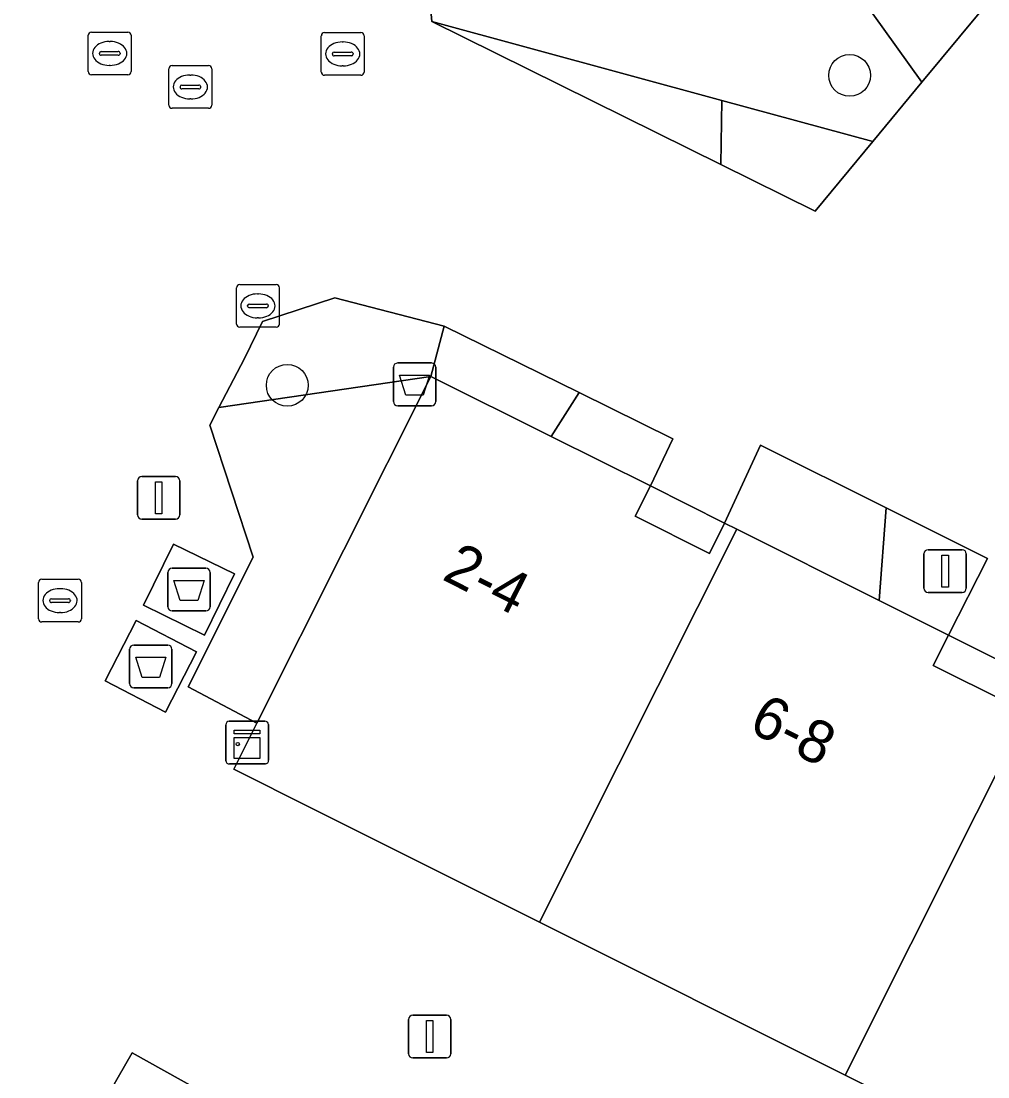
# Model space of a CAD drawing. Extents: x 161087 to 161926, y 382572 to 383873.
# Drawn here: x 161594.37 to 161616.99, y 383057.38 to 383082.11 of the extents above; entities that cross this region are included whole.
import ezdxf

# ---------------------------------------------------------------- set-up
doc = ezdxf.new("R2010")
doc.units = 0
for name, color, linetype in [('IMGEO_Afval_apart_plaats', 7, 'Continuous'), ('IMGEO_Afvalbak', 7, 'Continuous'), ('IMGEO_Boom', 7, 'Continuous'), ('IMGEO_Groenvoorziening', 7, 'Continuous'), ('IMGEO_Kast', 7, 'Continuous'), ('IMGEO_Kolk', 7, 'Continuous'), ('IMGEO_Lichtmast', 7, 'Continuous'), ('IMGEO_Pand', 7, 'Continuous'), ('IMGEO_Pand_nummerreeks', 7, 'Continuous'), ('IMGEO_Rioolput', 7, 'Continuous'), ('IMGEO_Voetgangersgebied_open', 7, 'Continuous'), ('IMGEO_Voetpad_gesloten', 7, 'Continuous')]:
    doc.layers.add(name, color=color, linetype=linetype)

msp = doc.modelspace()

# ---------------------------------------------------------------- linework, layer by layer
at = {"layer": 'IMGEO_Afval_apart_plaats'}
for p, q in [((161597.9, 383069.296), (161598.69, 383069.296)), ((161598.69, 383069.296), (161597.9, 383069.296)), ((161597.8, 383068.396), (161597.8, 383069.196)), ((161597.8, 383069.196), (161597.8, 383068.396)), ((161598.79, 383069.196), (161598.79, 383068.396)), ((161598.79, 383068.396), (161598.79, 383069.196)), ((161598.69, 383068.296), (161597.9, 383068.296)), ((161597.9, 383068.296), (161598.69, 383068.296)), ((161596.906, 383066.597), (161596.906, 383067.397)), ((161596.906, 383067.397), (161596.906, 383066.597)), ((161597.006, 383067.497), (161597.796, 383067.497)), ((161597.796, 383067.497), (161597.006, 383067.497)), ((161597.896, 383067.397), (161597.896, 383066.597)), ((161597.896, 383066.597), (161597.896, 383067.397)), ((161597.796, 383066.497), (161597.006, 383066.497)), ((161597.006, 383066.497), (161597.796, 383066.497))]:
    msp.add_line(p, q, dxfattribs=at)
for points in [[(161597.943, 383069.01), (161598.647, 383069.01), (161598.498, 383068.54), (161598.092, 383068.54), (161597.943, 383069.01)], [(161597.049, 383067.211), (161597.753, 383067.211), (161597.604, 383066.741), (161597.198, 383066.741), (161597.049, 383067.211)]]:
    msp.add_lwpolyline(points, dxfattribs=at)
for centre, start, end in [((161597.9, 383069.196), 90, 180), ((161597.9, 383069.196), 90, 180), ((161598.69, 383069.196), 0, 90), ((161598.69, 383069.196), 360, 90), ((161597.9, 383068.396), 180, 270), ((161597.9, 383068.396), 180, 270), ((161598.69, 383068.396), 270, 0), ((161598.69, 383068.396), 270, 0), ((161597.006, 383067.397), 90, 180), ((161597.006, 383067.397), 90, 180), ((161597.796, 383067.397), 0, 90), ((161597.796, 383067.397), 360, 90), ((161597.006, 383066.597), 180, 270), ((161597.006, 383066.597), 180, 270), ((161597.796, 383066.597), 270, 0), ((161597.796, 383066.597), 270, 0)]:
    msp.add_arc(centre, 0.1, start, end, dxfattribs=at)
at = {"layer": 'IMGEO_Afvalbak'}
for p, q in [((161603.079, 383073.203), (161603.079, 383074.003)), ((161603.079, 383074.003), (161603.079, 383073.203)), ((161603.179, 383074.103), (161603.969, 383074.103)), ((161603.969, 383074.103), (161603.179, 383074.103)), ((161604.069, 383074.003), (161604.069, 383073.203)), ((161604.069, 383073.203), (161604.069, 383074.003)), ((161603.969, 383073.103), (161603.179, 383073.103)), ((161603.179, 383073.103), (161603.969, 383073.103))]:
    msp.add_line(p, q, dxfattribs=at)
msp.add_lwpolyline([(161603.222, 383073.817), (161603.926, 383073.817), (161603.777, 383073.347), (161603.371, 383073.347), (161603.222, 383073.817)], dxfattribs=at)
for centre, start, end in [((161603.179, 383074.003), 90, 180), ((161603.179, 383074.003), 90, 180), ((161603.969, 383074.003), 0, 90), ((161603.969, 383074.003), 360, 90), ((161603.179, 383073.203), 180, 270), ((161603.179, 383073.203), 180, 270), ((161603.969, 383073.203), 270, 0), ((161603.969, 383073.203), 270, 0)]:
    msp.add_arc(centre, 0.1, start, end, dxfattribs=at)
at = {"layer": 'IMGEO_Boom'}
for centre in [(161613.757, 383080.839), (161600.594, 383073.581)]:
    msp.add_circle(centre, 0.489, dxfattribs=at)
at = {"layer": 'IMGEO_Groenvoorziening'}
for points in [[(161610.897, 383087.051), (161603.317, 383089.316), (161603.979, 383082.098), (161610.765, 383080.251), (161614.298, 383079.289), (161615.449, 383080.68), (161613.71, 383083.113)], [(161615.018, 383083.807), (161613.71, 383083.113), (161615.449, 383080.68), (161616.785, 383082.294)], [(161610.765, 383080.251), (161603.979, 383082.098), (161610.742, 383078.749)], [(161614.298, 383079.289), (161610.765, 383080.251), (161610.742, 383078.749), (161612.948, 383077.657)], [(161604.264, 383074.968), (161601.709, 383075.632), (161600.013, 383075.074), (161599.595, 383074.211), (161598.996, 383073.057), (161603.958, 383073.789)], [(161604.264, 383074.968), (161603.958, 383073.789), (161606.774, 383072.382), (161607.423, 383073.409)], [(161603.958, 383073.789), (161598.996, 383073.057), (161598.783, 383072.647), (161599.797, 383069.556), (161598.277, 383066.519), (161599.883, 383065.665)], [(161607.423, 383073.409), (161606.774, 383072.382), (161609.093, 383071.223), (161609.619, 383072.325)], [(161614.615, 383070.71), (161611.671, 383072.18), (161610.832, 383070.351), (161611.113, 383070.21), (161614.445, 383068.539)], [(161616.984, 383069.527), (161614.615, 383070.71), (161614.445, 383068.539), (161616.067, 383067.726)]]:
    msp.add_lwpolyline(points, close=True, dxfattribs=at)
at = {"layer": 'IMGEO_Kast'}
for p, q in [((161599.157, 383064.789), (161599.157, 383065.63)), ((161599.157, 383065.63), (161599.157, 383064.789)), ((161599.232, 383065.714), (161600.073, 383065.714)), ((161600.073, 383065.714), (161599.232, 383065.714)), ((161600.157, 383065.639), (161600.157, 383064.798)), ((161600.157, 383064.798), (161600.157, 383065.639)), ((161600.082, 383064.714), (161599.241, 383064.714)), ((161599.241, 383064.714), (161600.082, 383064.714))]:
    msp.add_line(p, q, dxfattribs=at)
for points in [[(161599.352, 383065.504), (161599.952, 383065.504), (161599.952, 383065.419), (161599.352, 383065.419), (161599.352, 383065.504)], [(161599.352, 383065.329), (161599.952, 383065.329), (161599.952, 383064.84), (161599.352, 383064.84), (161599.352, 383065.329)]]:
    msp.add_lwpolyline(points, dxfattribs=at)
msp.add_circle((161599.436, 383065.178), 0.0377, dxfattribs=at)
for centre, start, end in [((161599.235, 383065.636), 92.4484, 184.2845), ((161599.235, 383065.636), 92.4484, 184.2845), ((161600.079, 383065.636), 2.4484, 94.2845), ((161600.079, 383065.636), 2.4484, 94.2845), ((161599.235, 383064.792), 182.4484, 274.2845), ((161599.235, 383064.792), 182.4484, 274.2845), ((161600.079, 383064.792), 272.4484, 4.2845), ((161600.079, 383064.792), 272.4484, 4.2845)]:
    msp.add_arc(centre, 0.0779, start, end, dxfattribs=at)
at = {"layer": 'IMGEO_Kolk'}
for p, q in [((161597.826, 383080.142), (161597.826, 383080.994)), ((161597.901, 383081.068), (161598.753, 383081.068)), ((161598.827, 383080.994), (161598.827, 383080.142)), ((161598.314, 383080.848), (161598.339, 383080.848)), ((161598.085, 383080.562), (161598.085, 383080.574)), ((161598.523, 383080.525), (161598.125, 383080.525)), ((161598.128, 383080.611), (161598.526, 383080.611)), ((161598.569, 383080.574), (161598.569, 383080.562)), ((161598.337, 383080.288), (161598.312, 383080.288)), ((161598.753, 383080.068), (161597.901, 383080.068)), ((161594.85, 383069.038), (161595.702, 383069.038)), ((161594.775, 383068.112), (161594.775, 383068.964)), ((161595.263, 383068.818), (161595.288, 383068.818)), ((161595.776, 383068.964), (161595.776, 383068.112)), ((161595.034, 383068.532), (161595.034, 383068.544)), ((161595.077, 383068.581), (161595.475, 383068.581)), ((161595.518, 383068.544), (161595.518, 383068.532)), ((161595.472, 383068.495), (161595.074, 383068.495)), ((161595.702, 383068.038), (161594.85, 383068.038)), ((161595.286, 383068.258), (161595.261, 383068.258))]:
    msp.add_line(p, q, dxfattribs=at)
for points in [[(161597.826, 383080.142), (161597.826, 383080.994)], [(161597.901, 383081.068), (161598.753, 383081.068)], [(161598.827, 383080.994), (161598.827, 383080.142)], [(161598.753, 383080.068), (161597.901, 383080.068)], [(161594.85, 383069.038), (161595.702, 383069.038)], [(161594.775, 383068.112), (161594.775, 383068.964)], [(161595.776, 383068.964), (161595.776, 383068.112)], [(161595.702, 383068.038), (161594.85, 383068.038)]]:
    msp.add_lwpolyline(points, dxfattribs=at)
for centre, radius, start, end in [((161597.903, 383080.992), 0.0765, 91.552, 178.448), ((161597.903, 383080.992), 0.0765, 91.552, 178.448), ((161598.751, 383080.992), 0.0765, 1.552, 88.448), ((161598.751, 383080.992), 0.0765, 1.552, 88.448), ((161598.125, 383080.571), 0.0403, 85.8775, 175.7526), ((161598.122, 383080.561), 0.0366, 178.938, 274.7102), ((161598.526, 383080.568), 0.043, 264.8664, 352.4533), ((161598.53, 383080.573), 0.0386, 1.7309, 96.639), ((161597.903, 383080.144), 0.0765, 181.552, 268.448), ((161597.903, 383080.144), 0.0765, 181.552, 268.448), ((161598.751, 383080.144), 0.0765, 271.552, 358.448), ((161598.751, 383080.144), 0.0765, 271.552, 358.448), ((161594.852, 383068.962), 0.0765, 91.552, 178.448), ((161594.852, 383068.962), 0.0765, 91.552, 178.448), ((161595.7, 383068.962), 0.0765, 1.552, 88.448), ((161595.7, 383068.962), 0.0765, 1.552, 88.448), ((161595.074, 383068.541), 0.0403, 85.8775, 175.7526), ((161595.071, 383068.531), 0.0366, 178.938, 274.7102), ((161595.475, 383068.538), 0.043, 264.8664, 352.4533), ((161595.479, 383068.543), 0.0386, 1.7309, 96.639), ((161594.852, 383068.114), 0.0765, 181.552, 268.448), ((161594.852, 383068.114), 0.0765, 181.552, 268.448), ((161595.7, 383068.114), 0.0765, 271.552, 358.448), ((161595.7, 383068.114), 0.0765, 271.552, 358.448)]:
    msp.add_arc(centre, radius, start, end, dxfattribs=at)
for centre, major_axis, ratio, start_param, end_param in [((161598.313, 383080.568), (-0.387, 0.002), 0.722429, 4.712389, 7.853982), ((161598.338, 383080.568), (-0.39, 0.002), 0.717154, 1.570796, 4.712389), ((161595.262, 383068.538), (-0.387, 0.002), 0.722429, 4.712389, 7.853982), ((161595.287, 383068.538), (-0.39, 0.002), 0.717154, 1.570796, 4.712389)]:
    msp.add_ellipse(centre, major_axis=major_axis, ratio=ratio, start_param=start_param, end_param=end_param, dxfattribs=at)
at = {"layer": 'IMGEO_Lichtmast'}
for p, q in [((161597.09, 383070.544), (161597.09, 383071.344)), ((161597.09, 383071.344), (161597.09, 383070.544)), ((161597.19, 383071.444), (161597.98, 383071.444)), ((161597.98, 383071.444), (161597.19, 383071.444)), ((161598.08, 383071.344), (161598.08, 383070.544)), ((161598.08, 383070.544), (161598.08, 383071.344)), ((161597.98, 383070.444), (161597.19, 383070.444)), ((161597.19, 383070.444), (161597.98, 383070.444)), ((161615.497, 383068.831), (161615.497, 383069.631)), ((161615.497, 383069.631), (161615.497, 383068.831)), ((161615.597, 383069.731), (161616.387, 383069.731)), ((161616.387, 383069.731), (161615.597, 383069.731)), ((161616.487, 383069.631), (161616.487, 383068.831)), ((161616.487, 383068.831), (161616.487, 383069.631)), ((161616.387, 383068.731), (161615.597, 383068.731)), ((161615.597, 383068.731), (161616.387, 383068.731)), ((161603.434, 383057.926), (161603.434, 383058.726)), ((161603.434, 383058.726), (161603.434, 383057.926)), ((161603.534, 383058.826), (161604.324, 383058.826)), ((161604.324, 383058.826), (161603.534, 383058.826)), ((161604.424, 383058.726), (161604.424, 383057.926)), ((161604.424, 383057.926), (161604.424, 383058.726)), ((161604.324, 383057.826), (161603.534, 383057.826)), ((161603.534, 383057.826), (161604.324, 383057.826))]:
    msp.add_line(p, q, dxfattribs=at)
for points in [[(161597.51, 383071.319), (161597.66, 383071.319), (161597.66, 383070.569), (161597.51, 383070.569), (161597.51, 383071.319)], [(161615.917, 383069.606), (161616.067, 383069.606), (161616.067, 383068.856), (161615.917, 383068.856), (161615.917, 383069.606)], [(161603.854, 383058.701), (161604.004, 383058.701), (161604.004, 383057.951), (161603.854, 383057.951), (161603.854, 383058.701)]]:
    msp.add_lwpolyline(points, dxfattribs=at)
for centre, start, end in [((161597.19, 383071.344), 90, 180), ((161597.19, 383071.344), 90, 180), ((161597.98, 383071.344), 0, 90), ((161597.98, 383071.344), 360, 90), ((161597.19, 383070.544), 180, 270), ((161597.19, 383070.544), 180, 270), ((161597.98, 383070.544), 270, 0), ((161597.98, 383070.544), 270, 0), ((161615.597, 383069.631), 90, 180), ((161615.597, 383069.631), 90, 180), ((161616.387, 383069.631), 0, 90), ((161616.387, 383069.631), 360, 90), ((161615.597, 383068.831), 180, 270), ((161615.597, 383068.831), 180, 270), ((161616.387, 383068.831), 270, 0), ((161616.387, 383068.831), 270, 0), ((161603.534, 383058.726), 90, 180), ((161603.534, 383058.726), 90, 180), ((161604.324, 383058.726), 0, 90), ((161604.324, 383058.726), 360, 90), ((161603.534, 383057.926), 180, 270), ((161603.534, 383057.926), 180, 270), ((161604.324, 383057.926), 270, 0), ((161604.324, 383057.926), 270, 0)]:
    msp.add_arc(centre, 0.1, start, end, dxfattribs=at)
at = {"layer": 'IMGEO_Pand'}
for points in [[(161611.113, 383070.21), (161610.832, 383070.351), (161610.478, 383069.645), (161608.739, 383070.516), (161609.093, 383071.223), (161606.774, 383072.382), (161603.958, 383073.789), (161599.883, 383065.665), (161599.343, 383064.588), (161601.196, 383063.66), (161606.496, 383061.006)], [(161618.266, 383066.628), (161617.805, 383066.859), (161617.451, 383066.153), (161615.713, 383067.019), (161616.067, 383067.726), (161614.445, 383068.539), (161611.113, 383070.21), (161606.496, 383061.006), (161613.649, 383057.423)], [(161625.419, 383063.045), (161624.776, 383063.366), (161624.423, 383062.659), (161622.683, 383063.533), (161623.037, 383064.24), (161620.063, 383065.729), (161618.266, 383066.628), (161613.649, 383057.423), (161620.802, 383053.841)]]:
    msp.add_lwpolyline(points, close=True, dxfattribs=at)
at = {"layer": 'IMGEO_Rioolput'}
for p, q in [((161595.938, 383080.927), (161595.938, 383081.779)), ((161596.013, 383081.853), (161596.865, 383081.853)), ((161596.426, 383081.633), (161596.451, 383081.633)), ((161596.939, 383081.779), (161596.939, 383080.927)), ((161601.392, 383080.916), (161601.392, 383081.768)), ((161601.467, 383081.842), (161602.319, 383081.842)), ((161602.393, 383081.768), (161602.393, 383080.916)), ((161596.24, 383081.396), (161596.638, 383081.396)), ((161601.694, 383081.385), (161602.092, 383081.385)), ((161601.88, 383081.622), (161601.905, 383081.622)), ((161596.197, 383081.347), (161596.197, 383081.359)), ((161596.635, 383081.31), (161596.237, 383081.31)), ((161596.681, 383081.359), (161596.681, 383081.347)), ((161601.651, 383081.336), (161601.651, 383081.348)), ((161602.089, 383081.299), (161601.691, 383081.299)), ((161602.135, 383081.348), (161602.135, 383081.336)), ((161596.449, 383081.073), (161596.424, 383081.073)), ((161601.903, 383081.062), (161601.878, 383081.062)), ((161596.865, 383080.853), (161596.013, 383080.853)), ((161602.319, 383080.842), (161601.467, 383080.842)), ((161599.408, 383075.015), (161599.408, 383075.867)), ((161599.483, 383075.941), (161600.335, 383075.941)), ((161599.896, 383075.721), (161599.921, 383075.721)), ((161600.409, 383075.867), (161600.409, 383075.015)), ((161599.71, 383075.484), (161600.108, 383075.484)), ((161599.667, 383075.435), (161599.667, 383075.447)), ((161600.105, 383075.398), (161599.707, 383075.398)), ((161600.151, 383075.447), (161600.151, 383075.435)), ((161599.919, 383075.161), (161599.894, 383075.161)), ((161600.335, 383074.941), (161599.483, 383074.941))]:
    msp.add_line(p, q, dxfattribs=at)
for points in [[(161595.938, 383080.927), (161595.938, 383081.779)], [(161596.013, 383081.853), (161596.865, 383081.853)], [(161596.939, 383081.779), (161596.939, 383080.927)], [(161601.392, 383080.916), (161601.392, 383081.768)], [(161601.467, 383081.842), (161602.319, 383081.842)], [(161602.393, 383081.768), (161602.393, 383080.916)], [(161596.865, 383080.853), (161596.013, 383080.853)], [(161602.319, 383080.842), (161601.467, 383080.842)], [(161599.408, 383075.015), (161599.408, 383075.867)], [(161599.483, 383075.941), (161600.335, 383075.941)], [(161600.409, 383075.867), (161600.409, 383075.015)], [(161600.335, 383074.941), (161599.483, 383074.941)]]:
    msp.add_lwpolyline(points, dxfattribs=at)
for centre, radius, start, end in [((161596.015, 383081.777), 0.0765, 91.552, 178.448), ((161596.015, 383081.777), 0.0765, 91.552, 178.448), ((161596.863, 383081.777), 0.0765, 1.552, 88.448), ((161596.863, 383081.777), 0.0765, 1.552, 88.448), ((161601.469, 383081.766), 0.0765, 91.552, 178.448), ((161601.469, 383081.766), 0.0765, 91.552, 178.448), ((161602.317, 383081.766), 0.0765, 1.552, 88.448), ((161602.317, 383081.766), 0.0765, 1.552, 88.448), ((161596.237, 383081.356), 0.0403, 85.8775, 175.7526), ((161596.642, 383081.358), 0.0386, 1.7309, 96.639), ((161601.691, 383081.345), 0.0403, 85.8775, 175.7526), ((161602.096, 383081.347), 0.0386, 1.7309, 96.639), ((161596.234, 383081.346), 0.0366, 178.938, 274.7102), ((161596.638, 383081.353), 0.043, 264.8664, 352.4533), ((161601.688, 383081.335), 0.0366, 178.938, 274.7102), ((161602.092, 383081.342), 0.043, 264.8664, 352.4533), ((161596.015, 383080.929), 0.0765, 181.552, 268.448), ((161596.015, 383080.929), 0.0765, 181.552, 268.448), ((161596.863, 383080.929), 0.0765, 271.552, 358.448), ((161596.863, 383080.929), 0.0765, 271.552, 358.448), ((161601.469, 383080.918), 0.0765, 181.552, 268.448), ((161601.469, 383080.918), 0.0765, 181.552, 268.448), ((161602.317, 383080.918), 0.0765, 271.552, 358.448), ((161602.317, 383080.918), 0.0765, 271.552, 358.448), ((161599.485, 383075.865), 0.0765, 91.552, 178.448), ((161599.485, 383075.865), 0.0765, 91.552, 178.448), ((161600.333, 383075.865), 0.0765, 1.552, 88.448), ((161600.333, 383075.865), 0.0765, 1.552, 88.448), ((161599.707, 383075.444), 0.0403, 85.8775, 175.7526), ((161600.112, 383075.446), 0.0386, 1.7309, 96.639), ((161599.704, 383075.434), 0.0366, 178.938, 274.7102), ((161600.108, 383075.441), 0.043, 264.8664, 352.4533), ((161599.485, 383075.017), 0.0765, 181.552, 268.448), ((161599.485, 383075.017), 0.0765, 181.552, 268.448), ((161600.333, 383075.017), 0.0765, 271.552, 358.448), ((161600.333, 383075.017), 0.0765, 271.552, 358.448)]:
    msp.add_arc(centre, radius, start, end, dxfattribs=at)
for centre, major_axis, ratio, start_param, end_param in [((161596.425, 383081.353), (-0.387, 0.002), 0.722429, 4.712389, 7.853982), ((161596.45, 383081.353), (-0.39, 0.002), 0.717154, 1.570796, 4.712389), ((161601.879, 383081.342), (-0.387, 0.002), 0.722429, 4.712389, 7.853982), ((161601.904, 383081.342), (-0.39, 0.002), 0.717154, 1.570796, 4.712389), ((161599.895, 383075.441), (-0.387, 0.002), 0.722429, 4.712389, 7.853982), ((161599.92, 383075.441), (-0.39, 0.002), 0.717154, 1.570796, 4.712389)]:
    msp.add_ellipse(centre, major_axis=major_axis, ratio=ratio, start_param=start_param, end_param=end_param, dxfattribs=at)
at = {"layer": 'IMGEO_Voetgangersgebied_open'}
for points in [[(161610.742, 383078.749), (161603.979, 383082.098), (161603.317, 383089.316), (161603.22, 383090.38), (161610.374, 383087.783), (161615.018, 383083.807), (161616.785, 383082.294), (161615.449, 383080.68), (161614.298, 383079.289), (161612.948, 383077.657)], [(161609.093, 383071.223), (161608.739, 383070.516), (161610.478, 383069.645), (161610.832, 383070.351)], [(161599.36, 383069.163), (161598.658, 383067.73), (161597.23, 383068.43), (161597.931, 383069.862)], [(161598.474, 383067.338), (161597.743, 383065.925), (161596.329, 383066.656), (161597.06, 383068.07)], [(161616.067, 383067.726), (161615.713, 383067.019), (161617.451, 383066.153), (161617.805, 383066.859)], [(161600, 383056.252), (161596.963, 383057.949), (161594.366, 383053.423), (161595.139, 383053.017), (161595.451, 383053.541), (161598.441, 383054.655), (161599.063, 383054.351)]]:
    msp.add_lwpolyline(points, close=True, dxfattribs=at)
for points in [[(161620.802, 383053.841), (161613.649, 383057.423), (161606.496, 383061.006), (161601.196, 383063.66), (161599.343, 383064.588), (161599.883, 383065.665), (161598.277, 383066.519), (161599.797, 383069.556), (161598.783, 383072.647), (161598.996, 383073.057), (161599.595, 383074.211), (161600.013, 383075.074), (161601.709, 383075.632), (161604.264, 383074.968), (161607.423, 383073.409), (161609.619, 383072.325), (161609.093, 383071.223), (161610.832, 383070.351), (161611.671, 383072.18), (161614.615, 383070.71), (161616.984, 383069.527), (161616.067, 383067.726), (161617.805, 383066.859)], [(161594.366, 383053.423), (161596.963, 383057.949), (161600, 383056.252)]]:
    msp.add_lwpolyline(points, dxfattribs=at)
at = {"layer": 'IMGEO_Voetpad_gesloten'}
for points in [[(161599.36, 383069.163), (161597.931, 383069.862), (161597.23, 383068.43), (161598.658, 383067.73)], [(161598.474, 383067.338), (161597.06, 383068.07), (161596.329, 383066.656), (161597.743, 383065.925)]]:
    msp.add_lwpolyline(points, close=True, dxfattribs=at)

# ---------------------------------------------------------------- texts
at = {"layer": 'IMGEO_Pand_nummerreeks'}
for s, rotation, p in [('2-4', 333.1684, (161604.19, 383069.046)), ('6-8', 333.4377, (161611.358, 383065.495))]:
    msp.add_text(s, height=1, rotation=rotation, dxfattribs=at).set_placement(p)

doc.saveas('drawing.dxf')
